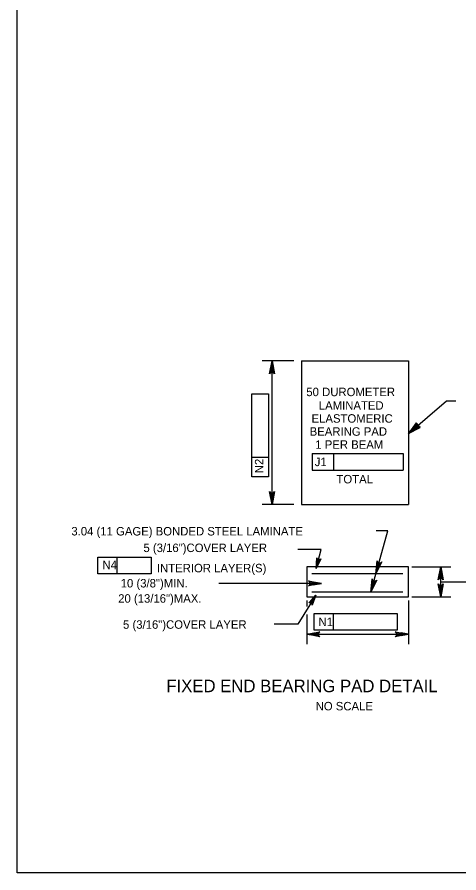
# Model space of a CAD drawing. Extents: x 638175 to 640495, y 294277 to 298435.
# Drawn here: x 639316.5 to 639473, y 297262.5 to 297565.7 of the extents above; entities that cross this region are included whole.
import ezdxf

# ---------------------------------------------------------------- set-up
doc = ezdxf.new("R2010")
doc.units = 0
for name, color, linetype in [('2', 7, 'Continuous'), ('3', 7, 'Continuous'), ('4', 7, 'Continuous'), ('5', 7, 'Continuous'), ('6', 7, 'Continuous'), ('7', 7, 'Continuous')]:
    doc.layers.add(name, color=color, linetype=linetype)

msp = doc.modelspace()

# ---------------------------------------------------------------- linework, layer by layer
at = {"layer": '2'}
for p, q in [((639316.46, 297262.46), (639316.46, 297826.46)), ((639414.46, 297443.9), (639403.24, 297443.9)), ((639468.63, 297429.68), (639471.9, 297429.68)), ((639414.46, 297392.94), (639403.24, 297392.94)), ((639419.05, 297359), (639419.05, 297356.87)), ((639455.08, 297359), (639455.08, 297343.49)), ((639419.05, 297354.06), (639419.05, 297343.49)), ((639419.05, 297347.03), (639455.08, 297347.03)), ((640102.46, 297262.46), (639316.46, 297262.46))]:
    msp.add_line(p, q, dxfattribs=at)
for points in [[(639406.78, 297443.9), (639407.65, 297439.24), (639407.4, 297439.6), (639407.09, 297439.78), (639406.78, 297439.84), (639406.47, 297439.78), (639406.15, 297439.6), (639405.9, 297439.24), (639406.78, 297443.9), (639406.15, 297439.6), (639406.47, 297439.78), (639406.78, 297443.9), (639406.78, 297439.84), (639407.09, 297439.78), (639406.78, 297443.9), (639407.4, 297439.6)], [(639455.08, 297418.18), (639458.07, 297421.87), (639457.96, 297421.44), (639458.02, 297421.09), (639458.18, 297420.81), (639458.43, 297420.61), (639458.77, 297420.49), (639459.2, 297420.53), (639455.08, 297418.18), (639458.77, 297420.49), (639458.43, 297420.61), (639455.08, 297418.18), (639458.18, 297420.81), (639458.02, 297421.09), (639455.08, 297418.18), (639457.96, 297421.44)], [(639406.78, 297392.94), (639405.9, 297397.61), (639406.15, 297397.25), (639406.47, 297397.06), (639406.78, 297397.01), (639407.09, 297397.06), (639407.4, 297397.25), (639407.65, 297397.61), (639406.78, 297392.94), (639407.4, 297397.25), (639407.09, 297397.06), (639406.78, 297392.94), (639406.78, 297397.01), (639406.47, 297397.06), (639406.78, 297392.94), (639406.15, 297397.25)], [(639443.57, 297368.37), (639443.97, 297373.09), (639444.12, 297372.68), (639444.37, 297372.42), (639444.65, 297372.28), (639444.97, 297372.25), (639445.32, 297372.35), (639445.66, 297372.63), (639443.57, 297368.37), (639445.32, 297372.35), (639444.97, 297372.25), (639443.57, 297368.37), (639444.65, 297372.28), (639444.37, 297372.42), (639443.57, 297368.37), (639444.12, 297372.68)], [(639466.54, 297370.96), (639467.41, 297366.3), (639467.16, 297366.66), (639466.85, 297366.84), (639466.54, 297366.9), (639466.23, 297366.84), (639465.91, 297366.66), (639465.67, 297366.3), (639466.54, 297370.96), (639465.91, 297366.66), (639466.23, 297366.84), (639466.54, 297370.96), (639466.54, 297366.9), (639466.85, 297366.84), (639466.54, 297370.96), (639467.16, 297366.66)], [(639424.31, 297365.04), (639419.65, 297364.17), (639420, 297364.41), (639420.19, 297364.73), (639420.24, 297365.04), (639420.19, 297365.35), (639420, 297365.66), (639419.65, 297365.91), (639424.31, 297365.04), (639420, 297365.66), (639420.19, 297365.35), (639424.31, 297365.04), (639420.24, 297365.04), (639420.19, 297364.73), (639424.31, 297365.04), (639420, 297364.41)], [(639441.79, 297361.92), (639442.19, 297366.65), (639442.33, 297366.23), (639442.58, 297365.97), (639442.87, 297365.84), (639443.19, 297365.81), (639443.54, 297365.9), (639443.87, 297366.18), (639441.79, 297361.92), (639443.54, 297365.9), (639443.19, 297365.81), (639441.79, 297361.92), (639442.87, 297365.84), (639442.58, 297365.97), (639441.79, 297361.92), (639442.33, 297366.23)], [(639466.54, 297360.23), (639465.67, 297364.89), (639465.91, 297364.53), (639466.23, 297364.34), (639466.54, 297364.29), (639466.85, 297364.34), (639467.16, 297364.53), (639467.41, 297364.89), (639466.54, 297360.23), (639467.16, 297364.53), (639466.85, 297364.34), (639466.54, 297360.23), (639466.54, 297364.29), (639466.23, 297364.34), (639466.54, 297360.23), (639465.91, 297364.53)], [(639419.05, 297347.03), (639423.71, 297347.9), (639423.35, 297347.65), (639423.17, 297347.34), (639423.11, 297347.03), (639423.17, 297346.72), (639423.35, 297346.4), (639423.71, 297346.16), (639419.05, 297347.03), (639423.35, 297346.4), (639423.17, 297346.72), (639419.05, 297347.03), (639423.11, 297347.03), (639423.17, 297347.34), (639419.05, 297347.03), (639423.35, 297347.65)], [(639455.08, 297347.03), (639450.42, 297346.16), (639450.78, 297346.4), (639450.97, 297346.72), (639451.02, 297347.03), (639450.97, 297347.34), (639450.78, 297347.65), (639450.42, 297347.9), (639455.08, 297347.03), (639450.78, 297347.65), (639450.97, 297347.34), (639455.08, 297347.03), (639451.02, 297347.03), (639450.97, 297346.72), (639455.08, 297347.03), (639450.78, 297346.4)]]:
    msp.add_lwpolyline(points, dxfattribs=at)
for points in [[(639406.38, 297441.54), (639407.17, 297441.54), (639406.78, 297443.9)], [(639406.38, 297395.31), (639407.17, 297395.31), (639406.78, 297392.94)], [(639421.61, 297347.46), (639421.61, 297346.6), (639419.05, 297347.03)], [(639452.53, 297347.46), (639452.53, 297346.6), (639455.08, 297347.03)]]:
    msp.add_lwpolyline(points, close=True, dxfattribs=at)
at = {"layer": '3'}
for p, q in [((639406.78, 297392.94), (639406.78, 297443.9)), ((639399.59, 297402.77), (639399.59, 297432.16)), ((639399.59, 297432.16), (639405.5, 297432.16)), ((639405.5, 297432.16), (639405.5, 297402.77)), ((639421.02, 297411.05), (639453.17, 297411.05)), ((639421.02, 297411.05), (639421.02, 297405.14)), ((639428.58, 297411.05), (639428.58, 297405.14)), ((639453.17, 297411.05), (639453.17, 297405.14)), ((639405.5, 297409.61), (639399.59, 297409.61)), ((639421.02, 297405.14), (639453.17, 297405.14)), ((639405.5, 297402.77), (639399.59, 297402.77)), ((639424.14, 297377.03), (639415.9, 297377.03)), ((639422.42, 297370.35), (639424.14, 297377.03)), ((639345.02, 297374.34), (639363.93, 297374.34)), ((639345.02, 297368.44), (639345.02, 297374.34)), ((639351.87, 297368.44), (639351.87, 297374.34)), ((639363.93, 297374.34), (639363.93, 297368.44)), ((639456.31, 297370.96), (639470.08, 297370.96)), ((639466.54, 297360.23), (639466.54, 297370.96)), ((639466.54, 297370.96), (639466.54, 297370.96)), ((639363.93, 297368.44), (639345.02, 297368.44)), ((639466.54, 297365.59), (639504.19, 297365.59)), ((639422.34, 297360.89), (639415.91, 297350.62)), ((639456.31, 297360.23), (639470.08, 297360.23)), ((639421.73, 297348.41), (639421.73, 297354.32)), ((639421.73, 297354.32), (639451.13, 297354.32)), ((639428.58, 297348.41), (639428.58, 297354.32)), ((639451.13, 297354.32), (639451.13, 297348.41)), ((639415.91, 297350.62), (639407.55, 297350.62)), ((639451.13, 297348.41), (639421.73, 297348.41))]:
    msp.add_line(p, q, dxfattribs=at)
for points in [[(639455.08, 297418.18), (639468.63, 297429.68)], [(639422.42, 297370.35), (639422.67, 297374.13), (639422.79, 297373.8), (639423, 297373.6), (639423.23, 297373.49), (639423.48, 297373.47), (639423.76, 297373.55), (639424.03, 297373.78), (639422.42, 297370.35), (639423.76, 297373.55), (639423.48, 297373.47), (639422.42, 297370.35), (639423.23, 297373.49), (639423, 297373.6), (639422.42, 297370.35), (639422.79, 297373.8)], [(639422.34, 297360.89), (639420.95, 297357.36), (639420.93, 297357.71), (639420.8, 297357.97), (639420.61, 297358.14), (639420.38, 297358.24), (639420.09, 297358.24), (639419.77, 297358.11), (639422.34, 297360.89), (639420.09, 297358.24), (639420.38, 297358.24), (639422.34, 297360.89), (639420.61, 297358.14), (639420.8, 297357.97), (639422.34, 297360.89), (639420.93, 297357.71)]]:
    msp.add_lwpolyline(points, dxfattribs=at)
for points in [[(639455.08, 297418.18), (639459.24, 297420.24), (639457.79, 297421.95)], [(639423.47, 297372.72), (639422.64, 297372.93), (639422.42, 297370.35)], [(639466.11, 297368.28), (639466.96, 297368.28), (639466.54, 297370.84)], [(639466.11, 297362.79), (639466.96, 297362.79), (639466.54, 297360.23)], [(639421.34, 297358.5), (639420.62, 297358.95), (639422.34, 297360.89)]]:
    msp.add_lwpolyline(points, close=True, dxfattribs=at)
at = {"layer": '4'}
for p, q in [((639417.2, 297443.9), (639455.08, 297443.9)), ((639417.2, 297443.9), (639417.2, 297392.94)), ((639455.08, 297443.9), (639455.08, 297392.94)), ((639417.2, 297392.94), (639455.08, 297392.94)), ((639455.08, 297370.96), (639419.05, 297370.96)), ((639419.05, 297370.96), (639419.05, 297360.23)), ((639455.08, 297360.23), (639455.08, 297370.96)), ((639453.13, 297368.37), (639420.92, 297368.37)), ((639453.13, 297361.92), (639420.92, 297361.92)), ((639419.05, 297360.23), (639455.08, 297360.23))]:
    msp.add_line(p, q, dxfattribs=at)
at = {"layer": '5'}
for p, q in [((639441.79, 297361.92), (639447.81, 297383.69)), ((639424.31, 297365.04), (639387.97, 297365.04))]:
    msp.add_line(p, q, dxfattribs=at)
for points in [[(639444.96, 297371.53), (639444.01, 297371.79), (639443.69, 297368.81)], [(639421.35, 297365.53), (639421.35, 297364.55), (639424.31, 297365.04)], [(639443.12, 297365.13), (639442.17, 297365.39), (639441.86, 297362.42)]]:
    msp.add_lwpolyline(points, close=True, dxfattribs=at)
at = {"layer": '6'}
msp.add_line((639447.81, 297383.69), (639443.6, 297383.69), dxfattribs=at)
at = {"layer": '7'}
for p, q in [((639406.78, 297443.9), (639406.78, 297443.9)), ((639419.05, 297443.9), (639419.05, 297443.9)), ((639419.05, 297392.94), (639419.05, 297392.94)), ((639455.08, 297370.96), (639455.08, 297370.96)), ((639419.05, 297360.23), (639419.05, 297360.23)), ((639455.08, 297360.23), (639455.08, 297360.23)), ((639419.05, 297347.03), (639419.05, 297347.03))]:
    msp.add_line(p, q, dxfattribs=at)

# ---------------------------------------------------------------- texts
at = {"layer": '3'}
for s, height, p in [('50 DUROMETER', 3, (639418.92, 297431.39)), ('LAMINATED', 3, (639423.34, 297426.59)), ('ELASTOMERIC', 3, (639420.77, 297421.98)), ('BEARING PAD', 3, (639420.1, 297417.36)), ('1 PER BEAM', 3, (639422.1, 297412.74)), ('TOTAL', 3, (639429.59, 297400.47)), ('3.04 (11 GAGE) BONDED STEEL LAMINATE', 3, (639335.67, 297382.02)), ('5 (3/16")COVER LAYER', 3, (639361.21, 297376.14)), ('N4', 3, (639346.69, 297370.05)), ('INTERIOR LAYER(S)', 3, (639365.97, 297368.96)), ('10 (3/8")MIN.', 3, (639353.15, 297363.6)), ('20 (13/16")MAX.', 3, (639352.26, 297358.2)), ('N1', 3, (639423.23, 297349.9)), ('5 (3/16")COVER LAYER', 3, (639353.97, 297348.96)), ('FIXED END BEARING PAD DETAIL', 4.4292, (639369.32, 297326.48)), ('NO SCALE', 3, (639422.22, 297320.04))]:
    msp.add_text(s, height=height, dxfattribs=at).set_placement(p)
for s, rotation, p in [('N2', 90, (639403.7, 297404.08)), ('J1', 359.9382, (639421.89, 297406.59))]:
    msp.add_text(s, height=3, rotation=rotation, dxfattribs=at).set_placement(p)

doc.saveas('drawing.dxf')
